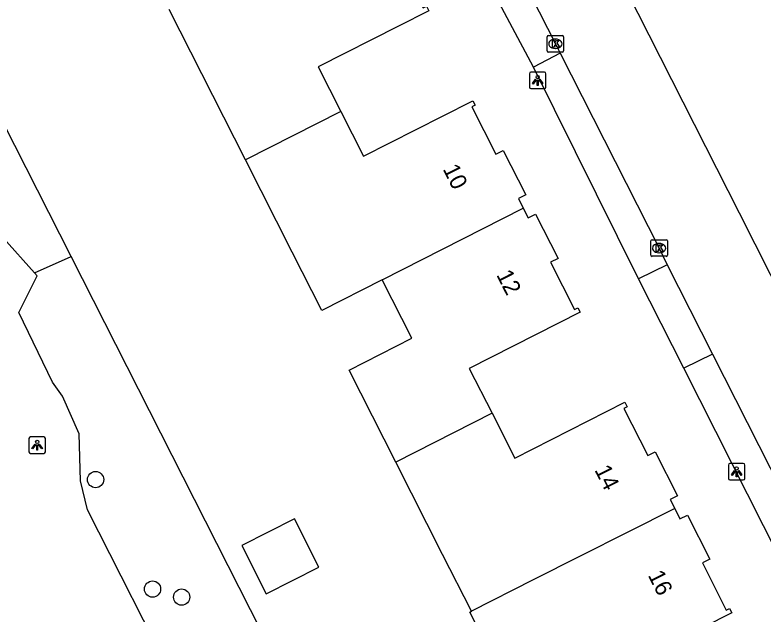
# Model space of a CAD drawing. Extents: x 162722 to 165099, y 384721 to 386283.
# Drawn here: x 163786.3 to 163831.42, y 385078.16 to 385114.29 of the extents above; entities that cross this region are included whole.
import ezdxf

# ---------------------------------------------------------------- set-up
doc = ezdxf.new("R2010")
doc.units = 0
for name, color, linetype in [('IMGEO_Boom', 7, 'Continuous'), ('IMGEO_Groenvoorziening', 7, 'Continuous'), ('IMGEO_Kolk', 7, 'Continuous'), ('IMGEO_Lichtpunt', 7, 'Continuous'), ('IMGEO_Pand', 7, 'Continuous'), ('IMGEO_Pand_nummerreeks', 7, 'Continuous'), ('IMGEO_Rijbaan_lokaal_open', 7, 'Continuous'), ('IMGEO_Voetpad_open', 7, 'Continuous')]:
    doc.layers.add(name, color=color, linetype=linetype)

msp = doc.modelspace()

# ---------------------------------------------------------------- linework, layer by layer
at = {"layer": 'IMGEO_Boom'}
for centre in [(163791.164, 385086.268), (163794.599, 385079.667), (163796.353, 385079.184)]:
    msp.add_circle(centre, 0.489, dxfattribs=at)
at = {"layer": 'IMGEO_Groenvoorziening'}
for points in [[(163789.688, 385099.725), (163780.19, 385118.446), (163770.819, 385136.953), (163770.253, 385138.072), (163773.324, 385139.627), (163758.67, 385172.275)], [(163753.89, 385169.842), (163754.236, 385169.136), (163765.683, 385145.787), (163768.37, 385134.799), (163785.613, 385100.832), (163787.475, 385098.737)], [(163787.475, 385098.737), (163789.688, 385099.725)], [(163809.284, 385061.102), (163789.688, 385099.725)], [(163806.431, 385059.323), (163802.941, 385057.701), (163802.175, 385057.526), (163801.488, 385057.858), (163801.25, 385058.342), (163800.413, 385061.05), (163799.295, 385065.619), (163798.328, 385068.981), (163796.708, 385072.045), (163796.093, 385073.79), (163790.668, 385084.443), (163790.245, 385086.186), (163790.172, 385089.019), (163789.177, 385091.301), (163788.574, 385092.153), (163786.539, 385096.347), (163787.639, 385098.552), (163787.475, 385098.737)]]:
    msp.add_lwpolyline(points, dxfattribs=at)
at = {"layer": 'IMGEO_Kolk'}
for p, q in [((163818.392, 385112.124), (163818.392, 385112.976)), ((163818.467, 385113.05), (163819.319, 385113.05)), ((163818.88, 385112.83), (163818.905, 385112.83)), ((163819.393, 385112.976), (163819.393, 385112.124)), ((163818.903, 385112.27), (163818.878, 385112.27)), ((163819.319, 385112.05), (163818.467, 385112.05)), ((163824.649, 385099.807), (163824.649, 385100.659)), ((163824.724, 385100.733), (163825.576, 385100.733)), ((163825.137, 385100.513), (163825.162, 385100.513)), ((163825.65, 385100.659), (163825.65, 385099.807)), ((163825.576, 385099.733), (163824.724, 385099.733)), ((163825.16, 385099.953), (163825.135, 385099.953))]:
    msp.add_line(p, q, dxfattribs=at)
for points in [[(163818.392, 385112.124), (163818.392, 385112.976)], [(163818.467, 385113.05), (163819.319, 385113.05)], [(163818.713, 385112.75), (163818.836, 385112.75), (163818.836, 385112.599), (163818.966, 385112.75), (163819.13, 385112.75), (163818.984, 385112.599), (163819.137, 385112.35), (163818.985, 385112.35), (163818.9, 385112.514), (163818.836, 385112.447), (163818.836, 385112.35), (163818.713, 385112.35), (163818.713, 385112.75)], [(163819.393, 385112.976), (163819.393, 385112.124)], [(163819.319, 385112.05), (163818.467, 385112.05)], [(163824.649, 385099.807), (163824.649, 385100.659)], [(163824.724, 385100.733), (163825.576, 385100.733)], [(163825.65, 385100.659), (163825.65, 385099.807)], [(163824.97, 385100.433), (163825.093, 385100.433), (163825.093, 385100.282), (163825.223, 385100.433), (163825.387, 385100.433), (163825.241, 385100.282), (163825.394, 385100.033), (163825.242, 385100.033), (163825.157, 385100.197), (163825.093, 385100.13), (163825.093, 385100.033), (163824.97, 385100.033), (163824.97, 385100.433)], [(163825.576, 385099.733), (163824.724, 385099.733)]]:
    msp.add_lwpolyline(points, dxfattribs=at)
for centre, start, end in [((163818.469, 385112.974), 91.552, 178.448), ((163818.469, 385112.974), 91.552, 178.448), ((163819.317, 385112.974), 1.552, 88.448), ((163819.317, 385112.974), 1.552, 88.448), ((163818.469, 385112.126), 181.552, 268.448), ((163818.469, 385112.126), 181.552, 268.448), ((163819.317, 385112.126), 271.552, 358.448), ((163819.317, 385112.126), 271.552, 358.448), ((163824.726, 385100.657), 91.552, 178.448), ((163824.726, 385100.657), 91.552, 178.448), ((163825.574, 385100.657), 1.552, 88.448), ((163825.574, 385100.657), 1.552, 88.448), ((163824.726, 385099.809), 181.552, 268.448), ((163824.726, 385099.809), 181.552, 268.448), ((163825.574, 385099.809), 271.552, 358.448), ((163825.574, 385099.809), 271.552, 358.448)]:
    msp.add_arc(centre, 0.0765, start, end, dxfattribs=at)
for centre, major_axis, ratio, start_param, end_param in [((163818.879, 385112.55), (-0.387, 0.002), 0.722429, 4.712389, 7.853982), ((163818.904, 385112.55), (-0.39, 0.002), 0.717154, 1.570796, 4.712389), ((163825.136, 385100.233), (-0.387, 0.002), 0.722429, 4.712389, 7.853982), ((163825.161, 385100.233), (-0.39, 0.002), 0.717154, 1.570796, 4.712389)]:
    msp.add_ellipse(centre, major_axis=major_axis, ratio=ratio, start_param=start_param, end_param=end_param, dxfattribs=at)
at = {"layer": 'IMGEO_Lichtpunt'}
for p, q in [((163818.23, 385110.841), (163817.422, 385110.841)), ((163818.23, 385110.841), (163817.422, 385110.841)), ((163817.328, 385110.746), (163817.328, 385109.939)), ((163817.328, 385110.746), (163817.328, 385109.939)), ((163818.324, 385109.939), (163818.324, 385110.746)), ((163818.324, 385109.939), (163818.324, 385110.746)), ((163817.422, 385109.845), (163818.23, 385109.845)), ((163817.422, 385109.845), (163818.23, 385109.845)), ((163787.141, 385088.747), (163787.141, 385087.94)), ((163787.141, 385088.747), (163787.141, 385087.94)), ((163788.043, 385088.842), (163787.235, 385088.842)), ((163788.043, 385088.842), (163787.235, 385088.842)), ((163788.137, 385087.94), (163788.137, 385088.747)), ((163788.137, 385087.94), (163788.137, 385088.747)), ((163787.235, 385087.846), (163788.043, 385087.846)), ((163787.235, 385087.846), (163788.043, 385087.846)), ((163829.327, 385087.146), (163829.327, 385086.339)), ((163829.327, 385087.146), (163829.327, 385086.339)), ((163830.229, 385087.241), (163829.421, 385087.241)), ((163830.229, 385087.241), (163829.421, 385087.241)), ((163830.323, 385086.339), (163830.323, 385087.146)), ((163830.323, 385086.339), (163830.323, 385087.146)), ((163829.421, 385086.245), (163830.229, 385086.245)), ((163829.421, 385086.245), (163830.229, 385086.245))]:
    msp.add_line(p, q, dxfattribs=at)
for points in [[(163817.702, 385110.41), (163817.741, 385110.382), (163817.553, 385110.12), (163817.515, 385110.147), (163817.702, 385110.41)], [(163817.914, 385110.382), (163817.952, 385110.409), (163818.139, 385110.147), (163818.1, 385110.119), (163817.914, 385110.382)], [(163817.804, 385110.362), (163817.851, 385110.362), (163817.851, 385110.04), (163817.804, 385110.04), (163817.804, 385110.362)], [(163787.515, 385088.411), (163787.554, 385088.383), (163787.366, 385088.121), (163787.328, 385088.148), (163787.515, 385088.411)], [(163787.617, 385088.363), (163787.664, 385088.363), (163787.664, 385088.041), (163787.617, 385088.041), (163787.617, 385088.363)], [(163787.727, 385088.383), (163787.765, 385088.41), (163787.952, 385088.148), (163787.913, 385088.12), (163787.727, 385088.383)], [(163829.701, 385086.81), (163829.74, 385086.782), (163829.552, 385086.52), (163829.514, 385086.547), (163829.701, 385086.81)], [(163829.803, 385086.762), (163829.85, 385086.762), (163829.85, 385086.44), (163829.803, 385086.44), (163829.803, 385086.762)], [(163829.913, 385086.782), (163829.951, 385086.809), (163830.138, 385086.547), (163830.099, 385086.519), (163829.913, 385086.782)]]:
    msp.add_lwpolyline(points, dxfattribs=at)
for centre in [(163817.827, 385110.544), (163787.64, 385088.545), (163829.826, 385086.944)]:
    msp.add_circle(centre, 0.0994, dxfattribs=at)
for centre, start, end in [((163817.422, 385110.746), 90, 180), ((163817.422, 385110.746), 90, 180), ((163818.23, 385110.746), 0, 90), ((163818.23, 385110.746), 0, 90), ((163817.422, 385109.939), 180, 270), ((163817.422, 385109.939), 180, 270), ((163818.23, 385109.939), 270, 0), ((163818.23, 385109.939), 270, 360), ((163787.235, 385088.747), 90, 180), ((163787.235, 385088.747), 90, 180), ((163788.043, 385088.747), 0, 90), ((163788.043, 385088.747), 0, 90), ((163787.235, 385087.94), 180, 270), ((163787.235, 385087.94), 180, 270), ((163788.043, 385087.94), 270, 0), ((163788.043, 385087.94), 270, 360), ((163829.421, 385087.146), 90, 180), ((163829.421, 385087.146), 90, 180), ((163830.229, 385087.146), 0, 90), ((163830.229, 385087.146), 0, 90), ((163829.421, 385086.339), 180, 270), ((163829.421, 385086.339), 180, 270), ((163830.229, 385086.339), 270, 0), ((163830.229, 385086.339), 270, 360)]:
    msp.add_arc(centre, 0.0946, start, end, dxfattribs=at)
at = {"layer": 'IMGEO_Pand'}
for points in [[(163807.834, 385120.811), (163808.127, 385120.234), (163808.573, 385120.46), (163809.928, 385117.788), (163809.482, 385117.562), (163810.928, 385114.712), (163811.124, 385114.812), (163811.259, 385114.544), (163809.431, 385113.617), (163804.584, 385111.158), (163805.952, 385108.461)], [(163800.201, 385105.546), (163795.605, 385114.608)], [(163805.952, 385108.461), (163807.319, 385105.765), (163812.09, 385108.185), (163813.919, 385109.112), (163814.055, 385108.845), (163813.858, 385108.745), (163815.305, 385105.891), (163815.751, 385106.118), (163817.108, 385103.443), (163816.662, 385103.216), (163816.956, 385102.636)], [(163805.952, 385108.461), (163800.201, 385105.546)], [(163808.446, 385098.317), (163804.804, 385096.469), (163803.024, 385099.979), (163800.201, 385105.546)], [(163808.446, 385098.317), (163816.956, 385102.636)], [(163816.956, 385102.636), (163817.25, 385102.056), (163817.696, 385102.283), (163819.053, 385099.608), (163818.607, 385099.381), (163820.054, 385096.527), (163820.251, 385096.627), (163820.386, 385096.359), (163813.701, 385092.969), (163815.073, 385090.265)], [(163809.271, 385087.321), (163806.455, 385092.873), (163810.235, 385094.789), (163808.446, 385098.317)], [(163815.073, 385090.265), (163816.444, 385087.561), (163823.09, 385090.932), (163823.226, 385090.666), (163823.03, 385090.566), (163824.471, 385087.724), (163824.916, 385087.95), (163826.268, 385085.285), (163825.823, 385085.059), (163826.09, 385084.532)], [(163815.073, 385090.265), (163809.271, 385087.321)], [(163813.83, 385078.328), (163812.095, 385081.751), (163809.271, 385087.321)], [(163826.09, 385084.532), (163817.549, 385080.214), (163813.83, 385078.328)], [(163826.09, 385084.532), (163826.408, 385083.904), (163826.853, 385084.13), (163828.205, 385081.465), (163827.76, 385081.239), (163829.201, 385078.397), (163829.397, 385078.497), (163829.532, 385078.23), (163822.669, 385074.749), (163824.613, 385070.913)], [(163799.982, 385082.292), (163801.46, 385079.38), (163804.634, 385080.99), (163803.156, 385083.902), (163799.982, 385082.292)], [(163824.749, 385070.645), (163819.066, 385067.763), (163816.804, 385072.223), (163813.733, 385078.279), (163813.83, 385078.328)]]:
    msp.add_lwpolyline(points, dxfattribs=at)
at = {"layer": 'IMGEO_Rijbaan_lokaal_open'}
for points in [[(163789.008, 385183.038), (163818.416, 385125.146), (163829.972, 385102.357), (163838.425, 385085.655)], [(163816.441, 385117.378), (163818.893, 385112.55), (163819.19, 385111.977)], [(163819.19, 385111.977), (163825.15, 385100.233), (163825.636, 385099.228)], [(163825.636, 385099.228), (163828.368, 385093.833)], [(163828.368, 385093.833), (163832.544, 385085.598), (163835.093, 385080.507)]]:
    msp.add_lwpolyline(points, dxfattribs=at)
at = {"layer": 'IMGEO_Voetpad_open'}
for points in [[(163817.57, 385111.145), (163814.72, 385116.503)], [(163819.19, 385111.977), (163817.57, 385111.145)], [(163823.907, 385098.369), (163817.57, 385111.145)], [(163825.636, 385099.228), (163823.907, 385098.369)], [(163826.65, 385092.98), (163823.907, 385098.369)], [(163828.368, 385093.833), (163826.65, 385092.98)], [(163833.369, 385079.662), (163826.65, 385092.98)]]:
    msp.add_lwpolyline(points, dxfattribs=at)

# ---------------------------------------------------------------- texts
at = {"layer": 'IMGEO_Pand_nummerreeks'}
for s, rotation, p in [('10', 296.8887, (163812.083, 385104.994)), ('12', 296.8903, (163815.313, 385098.622)), ('14', 296.8887, (163821.234, 385086.854)), ('16', 296.8887, (163824.454, 385080.503))]:
    msp.add_text(s, height=1, rotation=rotation, dxfattribs=at).set_placement(p)

doc.saveas('drawing.dxf')
